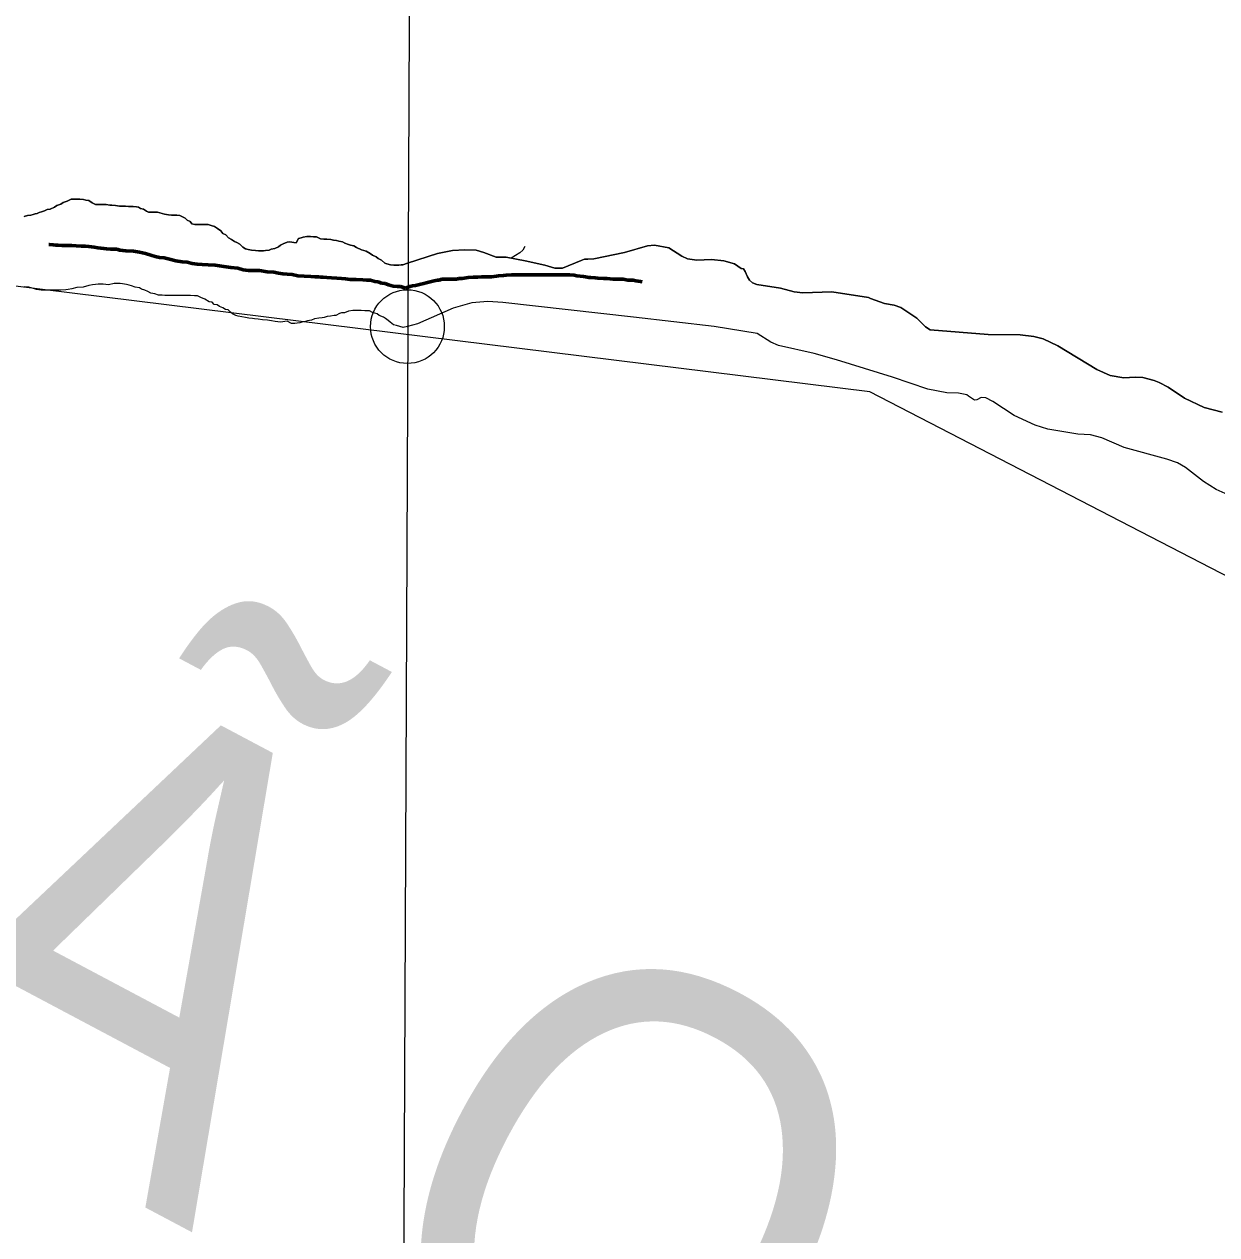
# Model space of a CAD drawing. Extents: x 553962 to 842807, y 8883888 to 9032388.
# Drawn here: x 807397 to 808690, y 9011967 to 9013279 of the extents above; entities that cross this region are included whole.
import ezdxf

# ---------------------------------------------------------------- set-up
doc = ezdxf.new("R2010")
doc.units = 0
doc.header["$LTSCALE"] = 160
doc.header["$PDMODE"] = 32
doc.header["$PDSIZE"] = 80
doc.linetypes.add('LONG_DASH_SHORT_DASH', pattern=[9.9, 6, -1.2, 1.5, -1.2])
doc.layers.add('60', color=7, linetype='Continuous', lineweight=13)

msp = doc.modelspace()

# ---------------------------------------------------------------- linework, layer by layer
at = {"layer": '60'}
for points in [[(807859, 9023695.8), (807825.4, 9015720.3), (807793.7, 9008559.4)], [(814299.2, 9008405.6), (813459.3, 9010173.7), (812580.4, 9010291.1), (811653.1, 9011157.7), (810559.5, 9011280.2), (810195, 9011908.6), (808314.1, 9012880.2), (806826.8, 9013064), (805532, 9014193.1), (804657.2, 9014070.6)], [(807397.3, 9013070.2), (807400.9, 9013071.2), (807404.6, 9013071.7), (807406.9, 9013072.4), (807409.1, 9013073.2), (807411.4, 9013073.6), (807413.4, 9013074.6), (807416.1, 9013075.4), (807419.4, 9013076.3), (807422.2, 9013077.8), (807425.4, 9013078.3), (807430.2, 9013080.3), (807432.7, 9013082), (807437.2, 9013083.7), (807439.5, 9013085.5), (807444, 9013086.9), (807448.3, 9013089.2), (807451.3, 9013089.2), (807453.8, 9013089.1), (807457.8, 9013089.1), (807461.8, 9013088.8), (807464, 9013088.1), (807467.5, 9013087.5), (807471.2, 9013085), (807474.5, 9013083.2), (807478.5, 9013083.2), (807480.5, 9013083.2), (807484.2, 9013083.2), (807486.2, 9013083.2), (807490.2, 9013082.6), (807492.5, 9013082.4), (807496.2, 9013082.1), (807500.5, 9013081.3), (807504.5, 9013081.3), (807507, 9013081.3), (807510.5, 9013081.2), (807515.5, 9013081), (807519, 9013080.7), (807521.2, 9013080.4), (807523.5, 9013078.9), (807526.5, 9013078.1), (807530, 9013076.1), (807532.2, 9013075.1), (807535.2, 9013075.1), (807541.7, 9013075), (807549.4, 9013072.7), (807551.7, 9013072.5), (807553.9, 9013071.9), (807556.9, 9013071.7), (807560.7, 9013071.7), (807562.7, 9013071.6), (807565.9, 9013071.4), (807568.4, 9013070.3), (807571.9, 9013068.6), (807573.9, 9013066.3), (807577.4, 9013064.8), (807579.1, 9013062.3), (807582.4, 9013061.7), (807585.6, 9013061.7), (807589.1, 9013061.7), (807591.1, 9013061.7), (807593.1, 9013061.7), (807596.9, 9013061.7), (807599.9, 9013060.6), (807603.6, 9013059.3), (807606.8, 9013057.3), (807610.6, 9013054.8), (807612.8, 9013051.8), (807616, 9013050.2), (807619, 9013047), (807622.2, 9013045.2), (807625.5, 9013043.2), (807627.7, 9013042.2), (807631, 9013040.1), (807634.5, 9013036.9), (807637.4, 9013035.3), (807640.2, 9013034.6), (807643.7, 9013033.8), (807648.2, 9013033.3), (807651.4, 9013033.2), (807653.4, 9013033.2), (807656.7, 9013033.2), (807658.9, 9013033.5), (807662.9, 9013033.9), (807665.2, 9013034.7), (807669.2, 9013035.6), (807673.2, 9013037.4), (807675.2, 9013039.1), (807678, 9013040.6), (807682.3, 9013042.3), (807684.8, 9013042.8), (807692.3, 9013041.7), (807694.6, 9013046.5), (807697.6, 9013047.2)], [(807697.6, 9013047.2), (807694.6, 9013046.5), (807692.3, 9013041.7), (807684.8, 9013042.8), (807682.3, 9013042.3), (807678, 9013040.6), (807675.2, 9013039.1), (807673.2, 9013037.4), (807669.2, 9013035.6), (807665.2, 9013034.7), (807662.9, 9013033.9), (807658.9, 9013033.5), (807656.7, 9013033.2), (807653.4, 9013033.2), (807651.4, 9013033.2), (807648.2, 9013033.3), (807643.7, 9013033.8), (807640.2, 9013034.6), (807637.4, 9013035.3), (807634.5, 9013036.9), (807631, 9013040.1), (807627.7, 9013042.2), (807625.5, 9013043.2), (807622.2, 9013045.2), (807619, 9013047), (807616, 9013050.2), (807612.8, 9013051.8), (807610.6, 9013054.8), (807606.8, 9013057.3), (807603.6, 9013059.3), (807599.9, 9013060.6), (807596.9, 9013061.7), (807593.1, 9013061.7), (807591.1, 9013061.7), (807589.1, 9013061.7), (807585.6, 9013061.7), (807582.4, 9013061.7), (807579.1, 9013062.3), (807577.4, 9013064.8), (807573.9, 9013066.3), (807571.9, 9013068.6), (807568.4, 9013070.3), (807565.9, 9013071.4), (807562.7, 9013071.6), (807560.7, 9013071.7), (807556.9, 9013071.7), (807553.9, 9013071.9), (807551.7, 9013072.5), (807549.4, 9013072.7), (807541.7, 9013075), (807535.2, 9013075.1), (807532.2, 9013075.1), (807530, 9013076.1), (807526.5, 9013078.1), (807523.5, 9013078.9), (807521.2, 9013080.4), (807519, 9013080.7), (807515.5, 9013081), (807510.5, 9013081.2), (807507, 9013081.3), (807504.5, 9013081.3), (807500.5, 9013081.3), (807496.2, 9013082.1), (807492.5, 9013082.4), (807490.2, 9013082.6), (807486.2, 9013083.2), (807484.2, 9013083.2), (807480.5, 9013083.2), (807478.5, 9013083.2), (807474.5, 9013083.2), (807471.2, 9013085), (807467.5, 9013087.5), (807464, 9013088.1), (807461.8, 9013088.8), (807457.8, 9013089.1), (807453.8, 9013089.1), (807451.3, 9013089.2), (807448.3, 9013089.2), (807444, 9013086.9), (807439.5, 9013085.5), (807437.2, 9013083.7), (807432.7, 9013082), (807430.2, 9013080.3), (807425.4, 9013078.3), (807422.2, 9013077.8), (807419.4, 9013076.3), (807416.1, 9013075.4), (807413.4, 9013074.6), (807411.4, 9013073.6), (807409.1, 9013073.2), (807406.9, 9013072.4), (807404.6, 9013071.7), (807400.9, 9013071.2), (807397.3, 9013070.2)], [(807697.6, 9013047.2), (807699.6, 9013048), (807703.8, 9013048.4), (807707.6, 9013048.4), (807711.1, 9013048.1), (807714.3, 9013048.1), (807718.6, 9013046.1), (807722.1, 9013045.8), (807725.6, 9013045.8), (807729.6, 9013045.5), (807732.8, 9013044.7), (807735.8, 9013044.2), (807738.3, 9013043.4), (807742.3, 9013042.9), (807744.8, 9013041.4), (807748.8, 9013039.9), (807751, 9013039.1), (807754.8, 9013038.6), (807757.5, 9013036.8), (807763, 9013034.3), (807768.2, 9013032.5), (807772.5, 9013030.2), (807774.9, 9013028.4), (807778.9, 9013026.6), (807780.9, 9013024.6), (807784.7, 9013022.8), (807788.4, 9013019.8), (807790.6, 9013019.1), (807794.6, 9013018), (807797.9, 9013017.5), (807801.4, 9013017.5), (807803.4, 9013017.5), (807805.9, 9013017.7), (807807.9, 9013017.7), (807812.8, 9013019.8), (807845.3, 9013030), (807861.6, 9013033.4), (807874.9, 9013034.3), (807887.4, 9013033.6), (807895.7, 9013031.3)], [(807812.8, 9013019.8), (807807.9, 9013017.7), (807805.9, 9013017.7), (807803.4, 9013017.5), (807801.4, 9013017.5), (807797.9, 9013017.5), (807794.6, 9013018), (807790.6, 9013019.1), (807788.4, 9013019.8), (807784.7, 9013022.8), (807780.9, 9013024.6), (807778.9, 9013026.6), (807774.9, 9013028.4), (807772.5, 9013030.2), (807768.2, 9013032.5), (807763, 9013034.3), (807757.5, 9013036.8), (807754.8, 9013038.6), (807751, 9013039.1), (807748.8, 9013039.9), (807744.8, 9013041.4), (807742.3, 9013042.9), (807738.3, 9013043.4), (807735.8, 9013044.2), (807732.8, 9013044.7), (807729.6, 9013045.5), (807725.6, 9013045.8), (807722.1, 9013045.8), (807718.6, 9013046.1), (807714.3, 9013048.1), (807711.1, 9013048.1), (807707.6, 9013048.4), (807703.8, 9013048.4), (807699.6, 9013048), (807697.6, 9013047.2)], [(808312.7, 9012982.6), (808272.8, 9012988.6), (808241.5, 9012987.4), (808232.2, 9012988.5), (808217.4, 9012992.5), (808191.5, 9012996.7), (808186.8, 9012998.4), (808183.8, 9013001.1), (808181.3, 9013004.7), (808179.1, 9013010.8), (808177.3, 9013013.5), (808174.7, 9013013.8), (808167.3, 9013018.8), (808155.8, 9013022.2), (808142.4, 9013023.8), (808126.4, 9013023), (808116.5, 9013024.4), (808110.4, 9013027.3), (808096.3, 9013036.2), (808080.5, 9013039.1), (808073.2, 9013038.6), (808048.1, 9013031.3), (808014.9, 9013024.5), (808008.4, 9013024), (808004.9, 9013023.9), (808001.1, 9013022.7), (807981, 9013014.4), (807972.5, 9013014.2), (807961.8, 9013017.5), (807940.3, 9013022.3), (807940.5, 9013022.4), (807940.3, 9013022.3), (807919.7, 9013026), (807909, 9013026.2), (807895.7, 9013031.3), (807887.4, 9013033.6), (807874.9, 9013034.3), (807861.6, 9013033.4), (807845.3, 9013030), (807812.8, 9013019.8)], [(807940.5, 9013022.4), (807940.3, 9013022.3), (807961.8, 9013017.5), (807972.5, 9013014.2), (807981, 9013014.4), (808001.1, 9013022.7), (808004.9, 9013023.9), (808008.4, 9013024), (808014.9, 9013024.5), (808048.1, 9013031.3), (808073.2, 9013038.6), (808080.5, 9013039.1), (808096.3, 9013036.2), (808110.4, 9013027.3), (808116.5, 9013024.4), (808126.4, 9013023), (808142.4, 9013023.8), (808155.8, 9013022.2), (808167.3, 9013018.8), (808174.7, 9013013.8), (808177.3, 9013013.5), (808179.1, 9013010.8), (808181.3, 9013004.7), (808183.8, 9013001.1), (808186.8, 9012998.4), (808191.5, 9012996.7), (808217.4, 9012992.5), (808232.2, 9012988.5), (808241.5, 9012987.4), (808272.8, 9012988.6), (808312.7, 9012982.6)], [(807895.7, 9013031.3), (807909, 9013026.2), (807919.7, 9013026), (807940.3, 9013022.3)], [(807585.3, 9012984.1), (807581.8, 9012984.4), (807577.5, 9012984.7), (807575, 9012984.7), (807571, 9012984.7), (807568.5, 9012984.7), (807562.5, 9012984.8), (807557.3, 9012984.8), (807553.8, 9012984.8), (807549.8, 9012984.8), (807547, 9012984.9), (807542.8, 9012984.9), (807538.8, 9012986.4), (807534.8, 9012987), (807531.3, 9012989), (807528.1, 9012990.5), (807524.6, 9012991.5), (807522.3, 9012993), (807517.6, 9012993.6), (807513.6, 9012995.1), (807511.3, 9012995.9), (807508.1, 9012996.4), (807503.8, 9012997.2), (807501.3, 9012997.7), (807497.1, 9012997.7), (807494.8, 9012997.7), (807488.8, 9012996.3), (807483.1, 9012996.8), (807477.6, 9012996.8), (807474.8, 9012996.6), (807471.3, 9012996.1), (807467.3, 9012995.4), (807461.3, 9012993.7), (807454.3, 9012993.2), (807449, 9012991.8), (807445, 9012991.1), (807442.3, 9012990.6), (807437, 9012990.3), (807433, 9012990.4), (807428, 9012990.4), (807423.5, 9012990.4), (807420.8, 9012990.5), (807415.8, 9012990.5), (807410.8, 9012991.3), (807407.3, 9012992.1), (807402.3, 9012993.8), (807397.3, 9012994.1)], [(807597.7, 9012977.8), (807593, 9012980.6), (807589, 9012982.6), (807585.3, 9012984.1)], [(807735.2, 9012963.1), (807733.2, 9012963.1), (807729.4, 9012962.4), (807725.9, 9012961.7), (807722.4, 9012960.9), (807720.4, 9012960.4), (807716.9, 9012960), (807712.1, 9012959.2), (807708.9, 9012957.8), (807704.4, 9012957.3), (807702.4, 9012956.6), (807699.4, 9012956.1), (807696.3, 9012955.1), (807693.1, 9012954.6), (807690.8, 9012954.4), (807687.3, 9012954.4), (807682.4, 9012956.9), (807675.3, 9012955.7), (807669.3, 9012956.3), (807665.3, 9012957.1), (807661.1, 9012957.8), (807655.6, 9012958.4), (807651.1, 9012958.9), (807647.1, 9012959.2), (807644.9, 9012959.7), (807640.9, 9012960.2), (807637.1, 9012960.7), (807633.1, 9012961.5), (807629.4, 9012962.3), (807626.9, 9012963.1), (807623.1, 9012964.6), (807620.9, 9012966.6), (807618.4, 9012969.1), (807615.4, 9012969.6), (807612.7, 9012971.2), (807609, 9012972.7), (807606.7, 9012974.5), (807603.2, 9012975), (807601.2, 9012977.5), (807597.7, 9012977.8)], [(808421, 9012875.6), (808419.2, 9012876.9), (808410.3, 9012878.6), (808397.6, 9012879.1), (808377, 9012883), (808338.8, 9012896.2), (808277.9, 9012914.9), (808253.8, 9012921.6), (808215.1, 9012930.3), (808206.8, 9012934), (808192, 9012943.3), (808145.2, 9012951.1), (808057.8, 9012961), (807916.3, 9012977.2), (807900, 9012978.2), (807882.5, 9012976.5), (807862.5, 9012970.9), (807823.8, 9012953.9), (807812.8, 9012950.9), (807808.1, 9012950.1), (807804.4, 9012950.9), (807800.9, 9012952.1), (807797.6, 9012952.9), (807794.2, 9012955.7), (807791.9, 9012957.5), (807788.9, 9012959.7), (807786.7, 9012961.2), (807782.2, 9012963), (807780, 9012964.8), (807775, 9012966.3), (807771.5, 9012967.9), (807766.7, 9012968.1), (807762.5, 9012968.2), (807758, 9012968.2), (807753.5, 9012968.2), (807749, 9012967.8), (807744.7, 9012965.8), (807741.2, 9012965.8), (807739, 9012965.1), (807735.2, 9012963.1)], [(808312.7, 9012982.6), (808314.9, 9012981.4), (808330.1, 9012975.9), (808340.3, 9012974.2), (808347.8, 9012971.6), (808364.9, 9012960.2), (808374.5, 9012950.5), (808379.6, 9012947.3), (808442.2, 9012942.3), (808477.1, 9012942), (808491.9, 9012940.2), (808502.1, 9012937.6), (808518, 9012930.1), (808560.2, 9012904.5), (808574.8, 9012897.8), (808589.6, 9012895.4), (808601.6, 9012896.1), (808610.1, 9012895.6), (808622.3, 9012892.6), (808627.9, 9012890.3), (808637.4, 9012885.1), (808655.2, 9012873.4), (808676.6, 9012863.2), (808696.1, 9012858.1)], [(808696.1, 9012858.1), (808676.6, 9012863.2), (808655.2, 9012873.4), (808637.4, 9012885.1), (808627.9, 9012890.3), (808622.3, 9012892.6), (808610.1, 9012895.6), (808601.6, 9012896.1), (808589.6, 9012895.4), (808574.8, 9012897.8), (808560.2, 9012904.5), (808518, 9012930.1), (808502.1, 9012937.6), (808491.9, 9012940.2), (808477.1, 9012942), (808442.2, 9012942.3), (808379.6, 9012947.3), (808374.5, 9012950.5), (808364.9, 9012960.2), (808347.8, 9012971.6), (808340.3, 9012974.2), (808330.1, 9012975.9), (808314.9, 9012981.4), (808312.7, 9012982.6)], [(808702.6, 9012768.7), (808689.4, 9012774.3), (808675.7, 9012783.1), (808656.2, 9012798.1), (808647.8, 9012803.1), (808636.2, 9012807.4), (808589.9, 9012819.8), (808565.7, 9012830.3), (808553.2, 9012833.7), (808539.7, 9012834.4), (808507, 9012839.7), (808493.4, 9012843.9), (808470.7, 9012854.4), (808447.6, 9012869.9), (808440, 9012873.6), (808434.9, 9012874.1), (808430.2, 9012871.4), (808427.6, 9012871.1), (808421, 9012875.6)]]:
    msp.add_lwpolyline(points, dxfattribs=at)
at = {"layer": '60', "linetype": 'LONG_DASH_SHORT_DASH', "lineweight": 60}
for points in [[(807730.4, 9013003.9), (807725.4, 9013004.2), (807721.4, 9013004.5), (807718.9, 9013004.5), (807716.4, 9013004.8), (807712.4, 9013004.8), (807708.1, 9013005.1), (807700.9, 9013005.6), (807693.9, 9013006.1), (807687.9, 9013007.4), (807682.4, 9013007.7), (807677.9, 9013008.2), (807673.1, 9013008.7), (807667.9, 9013010), (807660.9, 9013010.3), (807652.4, 9013011.6), (807646.2, 9013011.6), (807640.4, 9013011.9), (807634.9, 9013012.4), (807628.9, 9013014.2), (807621.4, 9013014.8), (807613.7, 9013016.1), (807604.4, 9013017.6), (807596.9, 9013017.7), (807590.2, 9013018.2), (807584.7, 9013018.7), (807579.5, 9013019.2), (807574, 9013020.8), (807568.5, 9013021.1), (807561.7, 9013022.3), (807554.7, 9013024.1), (807549, 9013025.4), (807544.2, 9013025.7), (807539.5, 9013027), (807534.8, 9013028.5), (807528.8, 9013030), (807522.3, 9013031.6), (807516, 9013032.8), (807507.6, 9013033.1), (807501.1, 9013033.7), (807497.6, 9013034.9), (807493.6, 9013035), (807490.8, 9013035), (807486.6, 9013035.2), (807483.6, 9013035.5), (807480.3, 9013036), (807477.3, 9013036.3), (807473.3, 9013037.1), (807470.3, 9013037.3), (807467.3, 9013037.6), (807463.8, 9013038.1), (807459.1, 9013038.1), (807453.8, 9013038.4), (807449.1, 9013038.7), (807443.8, 9013038.7), (807438.3, 9013038.8), (807434.3, 9013039), (807431.6, 9013039), (807428.8, 9013039.6), (807424.6, 9013039.8), (807423.9, 9013040)], [(807815.3, 9012994.5), (807810.8, 9012992.7), (807805.3, 9012994.3), (807801.8, 9012994.5), (807797.3, 9012994.8), (807792.3, 9012996.1), (807788.6, 9012997.6), (807784.8, 9012998.1), (807781.1, 9012999.4), (807777.3, 9012999.9), (807772.6, 9013001.2), (807768.3, 9013001.2), (807764.6, 9013001.5), (807757.1, 9013001.8), (807750.6, 9013002.1), (807745.8, 9013002.6), (807741.3, 9013002.9), (807736.1, 9013003.4), (807730.4, 9013003.9)], [(808057.5, 9013001.1), (808051.6, 9013001.4), (808046.8, 9013002.2), (808044, 9013002.2), (808039.7, 9013002.4), (808035.9, 9013002.4), (808029, 9013002.9), (808025.4, 9013003.2), (808019.3, 9013003.4), (808016.3, 9013003.9), (808011.7, 9013004.2), (808009.4, 9013004.2), (808005.8, 9013005), (808003.8, 9013005.2), (808000.2, 9013005.5), (807996.4, 9013006), (807993.6, 9013006.5), (807988.8, 9013007), (807982.4, 9013007), (807976.6, 9013007), (807973.8, 9013007), (807968.9, 9013007), (807965.9, 9013007), (807957.8, 9013007), (807954.2, 9013007), (807948.3, 9013007), (807945.3, 9013007), (807939.7, 9013007), (807936.6, 9013007), (807929.5, 9013007), (807925.7, 9013007), (807919.8, 9013006.5), (807916.8, 9013006.2), (807911.7, 9013006), (807909.2, 9013005.5), (807904.1, 9013005), (807899.7, 9013005), (807897.4, 9013005), (807893.1, 9013005), (807889.1, 9013004.5), (807884.2, 9013004.5), (807878.6, 9013004.2), (807874.3, 9013003.4), (807872, 9013003.2), (807868.4, 9013002.9), (807866.4, 9013002.4), (807861.6, 9013002.2), (807858.5, 9013002.2), (807856, 9013002.2), (807853.2, 9013002.2), (807850.1, 9013002.2), (807847.3, 9013001.4), (807845.3, 9013001.4), (807841.7, 9013000.4), (807838.9, 9012999.8), (807836.1, 9012999.1), (807833.1, 9012998.3), (807830.5, 9012997.6), (807827.5, 9012997), (807824.4, 9012996.3), (807821.4, 9012995.5), (807818.3, 9012995), (807815.3, 9012994.5), (807815.3, 9012994.5), (807815.3, 9012994.5)], [(808067.1, 9012999.5), (808065.6, 9012999.8), (808060.3, 9013000.4), (808057.5, 9013001.1)]]:
    msp.add_lwpolyline(points, dxfattribs=at)
at = {"layer": '60', "lineweight": 25}
msp.add_lwpolyline([(807940.2, 9013037.9), (807938, 9013033.9), (807934.5, 9013030.7), (807925.1, 9013025.2)], dxfattribs=at)
at = {"layer": '60'}
msp.add_point((807812.8, 9012950.9), dxfattribs=at)

# ---------------------------------------------------------------- texts
at = {"layer": '60', "width": 0.9}
msp.add_text('R I O   S Ã O   F R A N C I S C O', height=500, rotation=332.036, dxfattribs=at).set_placement((805040.4, 9013317.1))

doc.saveas('drawing.dxf')
